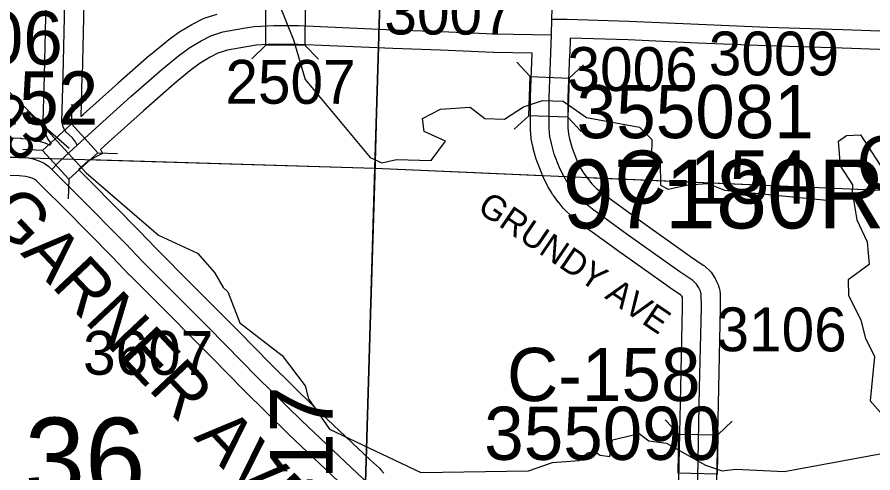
# Model space of a CAD drawing. Extents: x -157.2 to -99.3, y 12.2 to 46.2.
# Drawn here: x -133.108 to -131.739, y 35.298 to 36.026 of the extents above; entities that cross this region are included whole.
import ezdxf

# ---------------------------------------------------------------- set-up
doc = ezdxf.new("R2010")
doc.units = 0
for name, color, linetype in [('tdCoHydroRiver', 7, 'Continuous'), ('tdCoSecRdNmbr', 7, 'Continuous'), ('tdCoSecRdTxt', 7, 'Continuous'), ('tdCoSecRteBand', 7, 'Continuous'), ('tdCoSecRteCL', 7, 'Continuous'), ('tdCoSectLine', 7, 'Continuous'), ('tdCoSectLinePart', 7, 'Continuous'), ('tdCoSectNmbr', 7, 'Continuous'), ('tdCoStrucPriMaintName', 7, 'Continuous'), ('tdCoStrucSec', 7, 'Continuous'), ('tdCoStrucSecCoName', 7, 'Continuous'), ('tdCoStrucSecFHWANum', 7, 'Continuous'), ('tdCoSurfAsphalt', 7, 'Continuous'), ('tdCoSurfGravel', 7, 'Continuous'), ('tdCoTwpBndry', 7, 'Continuous'), ('tdCoTwpBndryShd', 7, 'Continuous'), ('tdStHwyPriRefPost1', 7, 'Continuous')]:
    doc.layers.add(name, color=color, linetype=linetype)

msp = doc.modelspace()

# ---------------------------------------------------------------- linework, layer by layer
at = {"layer": 'tdCoHydroRiver'}
for points in [[(-131.7713, 35.7436), (-131.7709, 35.7578), (-131.7905, 35.7884), (-131.7941, 35.828), (-131.7812, 35.8371), (-131.759, 35.838), (-131.7273, 35.7897), (-131.6975, 35.7856), (-131.6736, 35.7912), (-131.6557, 35.8112), (-131.6364, 35.8201), (-131.5953, 35.8252), (-131.5679, 35.8433), (-131.5578, 35.8635), (-131.5098, 35.9379), (-131.4896, 35.98), (-131.4802, 36.0318), (-131.4792, 36.0665), (-131.4876, 36.1015)], [(-132.7021, 36.0811), (-132.6654, 35.99), (-132.6467, 35.9263), (-132.5431, 35.8015), (-132.5244, 35.7931), (-132.5006, 35.7987), (-132.4454, 35.797), (-132.4223, 35.8279), (-132.4566, 35.8432), (-132.4592, 35.8638), (-132.4303, 35.8787), (-132.3829, 35.882), (-132.3597, 35.8639), (-132.3282, 35.863), (-132.2976, 35.8826), (-132.2673, 35.8928), (-132.2342, 35.8918), (-132.1971, 35.8654), (-132.1123, 35.8502), (-132.0923, 35.8306), (-132.0931, 35.8038), (-132.0792, 35.7939), (-132.0787, 35.7576), (-132.0663, 35.7509), (-132.0345, 35.7578), (-132.0029, 35.76), (-131.9764, 35.7498), (-131.8127, 35.7338), (-131.7713, 35.7436)], [(-133.1807, 35.966), (-133.0718, 35.8585), (-132.9969, 35.7773), (-132.8814, 35.6774), (-132.8192, 35.6487), (-132.7917, 35.6179), (-132.7782, 35.5938), (-132.7705, 35.5872), (-132.7514, 35.5377), (-132.6835, 35.4851), (-132.6471, 35.4367), (-132.6414, 35.4159), (-132.6081, 35.3676), (-132.4617, 35.2984), (-132.2896, 35.3011), (-132.2513, 35.3142), (-132.2086, 35.3177), (-132.1956, 35.3299), (-132.1845, 35.3327), (-132.1752, 35.3261), (-132.1595, 35.3241), (-132.1555, 35.3508), (-132.1126, 35.3606), (-132.0972, 35.3491), (-132.0689, 35.3451), (-132.0068, 35.31), (-131.9802, 35.3013), (-131.958, 35.3038), (-131.8808, 35.2999), (-131.7046, 35.3325)], [(-131.7713, 35.7436), (-131.7647, 35.7023), (-131.7483, 35.6671), (-131.7447, 35.6307), (-131.7786, 35.6064), (-131.7777, 35.5811), (-131.7583, 35.5426), (-131.7513, 35.514), (-131.7364, 35.4835), (-131.7433, 35.4127), (-131.6898, 35.3526), (-131.6885, 35.3415)]]:
    msp.add_lwpolyline(points, dxfattribs=at)
at = {"layer": 'tdCoSecRteBand'}
for points in [[(-133.0554, 35.8217), (-133.053, 35.8242), (-133.0532, 35.8245), (-133.0567, 35.8292), (-133.0591, 35.8326), (-133.0606, 35.8365), (-133.0621, 35.8404), (-133.0627, 35.842), (-133.0631, 35.8437), (-133.0651, 35.8516), (-133.0661, 35.8556), (-133.0659, 35.8597), (-133.0637, 35.9329), (-133.0605, 36.0738)], [(-133.0005, 36.0724), (-133.0037, 35.9314), (-133.0038, 35.9313), (-133.0038, 35.9312), (-133.0057, 35.8672)], [(-133.0057, 35.8672), (-133.0018, 35.8707), (-133.0017, 35.8708), (-133.0016, 35.871), (-132.9456, 35.9213), (-132.9455, 35.9214), (-132.9454, 35.9215), (-132.8958, 35.9651), (-132.8954, 35.9655), (-132.8949, 35.9659), (-132.8685, 35.9873), (-132.868, 35.9878), (-132.8673, 35.9882), (-132.8489, 36.0018), (-132.8476, 36.0027), (-132.8463, 36.0035), (-132.8283, 36.0141), (-132.8276, 36.0145), (-132.8269, 36.0149), (-132.8116, 36.0228), (-132.8093, 36.0239), (-132.8069, 36.0247), (-132.7874, 36.0309)], [(-132.0496, 35.262), (-132.0461, 35.4345), (-132.0461, 35.4345), (-132.0461, 35.4345), (-132.0432, 35.5623), (-132.0434, 35.5786), (-132.0434, 35.5787), (-132.0443, 35.5801), (-132.0459, 35.5816), (-132.0642, 35.5939), (-132.0645, 35.5941), (-132.0648, 35.5944), (-132.1492, 35.6543), (-132.1493, 35.6544), (-132.1495, 35.6545), (-132.205, 35.6949), (-132.2055, 35.6953), (-132.206, 35.6957), (-132.2193, 35.7063), (-132.2205, 35.7073), (-132.2215, 35.7083), (-132.2317, 35.7182), (-132.233, 35.7195), (-132.2342, 35.721), (-132.2409, 35.7294), (-132.2409, 35.7295), (-132.241, 35.7295), (-132.2499, 35.7409), (-132.2511, 35.7425), (-132.2521, 35.7442), (-132.2588, 35.7555), (-132.2594, 35.7566), (-132.26, 35.7578), (-132.2634, 35.7649), (-132.2676, 35.7738), (-132.2681, 35.7749), (-132.2685, 35.776), (-132.2764, 35.7964), (-132.277, 35.7978), (-132.2774, 35.7993), (-132.282, 35.8163), (-132.2822, 35.817), (-132.2824, 35.8177), (-132.2849, 35.8288), (-132.2853, 35.8309), (-132.2855, 35.833), (-132.2865, 35.8456), (-132.2866, 35.8467), (-132.2866, 35.8479), (-132.2866, 35.8977), (-132.2866, 35.8983), (-132.2866, 35.8989), (-132.2839, 35.9682), (-132.3452, 35.9696), (-132.3455, 35.9696), (-132.3458, 35.9696), (-132.4303, 35.973), (-132.5064, 35.9758), (-132.5065, 35.9758), (-132.5067, 35.9758), (-132.6585, 35.9824), (-132.6962, 35.9826), (-132.7253, 35.981), (-132.7406, 35.9788), (-132.771, 35.9731), (-132.7863, 35.9683), (-132.7986, 35.962), (-132.8146, 35.9525), (-132.8313, 35.9403), (-132.8566, 35.9197), (-132.9056, 35.8765), (-132.9614, 35.8264), (-132.969, 35.8194), (-132.9743, 35.8145), (-132.971, 35.8081), (-132.9941, 35.7963), (-133.0092, 35.7825), (-132.9897, 35.763), (-132.9896, 35.7629), (-132.9896, 35.7629), (-132.9124, 35.6847), (-132.9122, 35.6845), (-132.9121, 35.6843), (-132.8852, 35.6562), (-132.8274, 35.5985), (-132.8274, 35.5985), (-132.8274, 35.5984), (-132.782, 35.5528), (-132.782, 35.5528), (-132.782, 35.5528), (-132.7531, 35.5237), (-132.7531, 35.5237), (-132.7531, 35.5237), (-132.7022, 35.4722), (-132.6315, 35.4023), (-132.5428, 35.3189), (-132.5284, 35.3057), (-132.5273, 35.3046), (-132.5262, 35.3034), (-132.5208, 35.2973)], [(-131.5958, 35.9693), (-131.7882, 35.9765), (-131.9082, 35.9799), (-131.9084, 35.9799), (-131.9086, 35.98), (-132.0193, 35.9846), (-132.0193, 35.9846), (-132.0194, 35.9846), (-132.1302, 35.9896), (-132.2231, 35.9926), (-132.2237, 35.9668), (-132.2239, 35.9668), (-132.2239, 35.9666), (-132.2239, 35.9666), (-132.2266, 35.8971), (-132.2266, 35.8491), (-132.2258, 35.8398), (-132.224, 35.8315), (-132.2199, 35.8166), (-132.213, 35.7986), (-132.2092, 35.7908), (-132.2064, 35.7848), (-132.2014, 35.7763), (-132.1938, 35.7666), (-132.1884, 35.7598), (-132.1807, 35.7523), (-132.1691, 35.743), (-132.1143, 35.7031), (-132.0304, 35.6435), (-132.0102, 35.6299), (-132.0081, 35.6284), (-132.0062, 35.6267), (-132.0003, 35.621), (-131.9978, 35.6186), (-131.9959, 35.6157), (-131.9922, 35.61), (-131.9913, 35.6086), (-131.9905, 35.6071), (-131.9883, 35.6026), (-131.9873, 35.6005), (-131.9866, 35.5983), (-131.9848, 35.5929), (-131.9835, 35.5886), (-131.9834, 35.5841), (-131.9832, 35.5624), (-131.9832, 35.5619), (-131.9832, 35.5614), (-131.9861, 35.4332), (-131.9896, 35.2608)], [(-133.1902, 35.8347), (-133.1019, 35.8324), (-133.1009, 35.8324), (-133.0998, 35.8323), (-133.0868, 35.8311), (-133.085, 35.8309), (-133.0832, 35.8305), (-133.0753, 35.8288), (-133.0738, 35.8285), (-133.0724, 35.828), (-133.0633, 35.8251), (-133.0619, 35.8246), (-133.0605, 35.824), (-133.0554, 35.8217)], [(-132.5838, 35.2751), (-132.6729, 35.3589), (-132.6732, 35.3592), (-132.6735, 35.3594), (-132.7445, 35.4297), (-132.7446, 35.4298), (-132.7447, 35.4299), (-132.7957, 35.4815), (-132.8246, 35.5105), (-132.8699, 35.5561), (-132.9278, 35.614), (-132.9281, 35.6143), (-132.9283, 35.6145), (-132.9552, 35.6427), (-133.0322, 35.7206), (-133.0646, 35.753), (-133.0726, 35.7609), (-133.0774, 35.7654), (-133.0792, 35.7667), (-133.0833, 35.7685), (-133.0895, 35.7705), (-133.0942, 35.7715), (-133.1044, 35.7725), (-133.1916, 35.7747)]]:
    msp.add_lwpolyline(points, dxfattribs=at)
at = {"layer": 'tdCoSecRteCL'}
msp.add_line((-132.253, 35.9975), (-132.2522, 36.0227), dxfattribs=at)
for points in [[(-132.2522, 36.0227), (-132.2502, 36.0881), (-132.246, 36.2383), (-132.2403, 36.3936), (-132.2336, 36.5717), (-132.2275, 36.7308), (-132.2255, 36.7631)], [(-133.0114, 35.8212), (-133.0143, 35.8268), (-133.0189, 35.8329), (-133.0291, 35.8423), (-133.0325, 35.847), (-133.034, 35.8509), (-133.036, 35.8588), (-133.0337, 35.9321), (-133.0305, 36.0731)], [(-132.2522, 36.0227), (-132.2279, 36.0227), (-132.129, 36.0195), (-132.018, 36.0146), (-131.9073, 36.0099), (-131.7872, 36.0065), (-131.5946, 35.9993), (-131.5088, 35.996), (-131.4758, 35.9948)], [(-133.0114, 35.8212), (-132.9815, 35.8486), (-132.9256, 35.899), (-132.876, 35.9426), (-132.8496, 35.9641), (-132.8311, 35.9776), (-132.8131, 35.9882), (-132.7978, 35.9961), (-132.7783, 36.0023), (-132.7455, 36.0084), (-132.7283, 36.0109), (-132.697, 36.0126), (-132.6577, 36.0124), (-132.5053, 36.0057), (-132.4291, 36.003), (-132.3446, 35.9996), (-132.253, 35.9975)], [(-132.0196, 35.2614), (-132.0161, 35.4339), (-132.0132, 35.5621), (-132.0134, 35.5838), (-132.0151, 35.5892), (-132.0174, 35.5937), (-132.0211, 35.5993), (-132.027, 35.605), (-132.0475, 35.6188), (-132.1318, 35.6787), (-132.1873, 35.7192), (-132.2006, 35.7298), (-132.2107, 35.7396), (-132.2174, 35.748), (-132.2262, 35.7594), (-132.2329, 35.7707), (-132.2363, 35.7779), (-132.2405, 35.7867), (-132.2484, 35.8072), (-132.2531, 35.8242), (-132.2556, 35.8353), (-132.2566, 35.8479), (-132.2566, 35.8977), (-132.2539, 35.9687), (-132.253, 35.9975)], [(-134.5282, 35.8491), (-134.4671, 35.8468), (-134.4075, 35.8436), (-134.3137, 35.8402), (-134.1941, 35.836), (-134.0987, 35.8333), (-133.9737, 35.8293), (-133.844, 35.8246), (-133.7054, 35.8207), (-133.5855, 35.8165), (-133.5152, 35.8138), (-133.4491, 35.8113), (-133.3278, 35.8071), (-133.1909, 35.8047), (-133.1027, 35.8024), (-133.0896, 35.8012), (-133.0817, 35.7995), (-133.0726, 35.7965), (-133.0642, 35.7928), (-133.057, 35.7876), (-133.0518, 35.7826)], [(-133.0518, 35.7826), (-133.0422, 35.7929), (-133.0379, 35.7969), (-133.0114, 35.8212)], [(-132.528, 35.2309), (-132.5282, 35.2377), (-132.5314, 35.2446), (-132.5359, 35.258), (-132.5398, 35.2703), (-132.5433, 35.2774), (-132.5487, 35.2836), (-132.5633, 35.2969), (-132.6524, 35.3807), (-132.7234, 35.451), (-132.7744, 35.5026), (-132.8033, 35.5317), (-132.8487, 35.5773), (-132.9066, 35.6352), (-132.9337, 35.6636), (-133.0109, 35.7418), (-133.0435, 35.7743), (-133.0518, 35.7826)]]:
    msp.add_lwpolyline(points, dxfattribs=at)
at = {"layer": 'tdCoSectLine'}
for points in [[(-132.5353, 35.7848), (-132.5058, 36.7731)], [(-133.5344, 35.8147), (-132.5353, 35.7848)], [(-132.5651, 34.7803), (-132.5353, 35.7848)], [(-132.5353, 35.7848), (-131.5186, 35.7404)]]:
    msp.add_lwpolyline(points, dxfattribs=at)
at = {"layer": 'tdCoSectLinePart'}
for points in [[(-132.5353, 35.7848), (-132.5296, 35.9771)], [(-132.992, 35.7985), (-132.5353, 35.7848)], [(-132.549, 35.3246), (-132.5353, 35.7848)], [(-132.5353, 35.7848), (-132.2676, 35.7731)], [(-132.1969, 35.77), (-131.5522, 35.7419)]]:
    msp.add_lwpolyline(points, dxfattribs=at)
at = {"layer": 'tdCoStrucSec'}
for p, q in [((-132.71, 35.9814), (-132.7322, 35.9594)), ((-132.6474, 35.981), (-132.6254, 35.9588)), ((-132.287, 35.931), (-132.3083, 35.954)), ((-132.2245, 35.9286), (-132.2015, 35.9499)), ((-133.0208, 35.8554), (-133.0195, 35.8867)), ((-132.2894, 35.8684), (-132.3124, 35.8472)), ((-132.2268, 35.8661), (-132.2056, 35.8431)), ((-133.0669, 35.8131), (-133.0982, 35.8144)), ((-132.9785, 35.8093), (-132.9472, 35.808)), ((-133.0246, 35.767), (-133.0259, 35.7357)), ((-132.0493, 35.3598), (-132.071, 35.3824)), ((-131.9867, 35.3585), (-131.9642, 35.3802))]:
    msp.add_line(p, q, dxfattribs=at)
for points in [[(-132.7096, 36.044), (-132.647, 36.0436), (-132.6474, 35.981), (-132.71, 35.9814)], [(-132.2894, 35.8684), (-132.287, 35.931), (-132.2245, 35.9286), (-132.2268, 35.8661)], [(-133.0669, 35.8131), (-133.0208, 35.8554), (-132.9785, 35.8093), (-133.0246, 35.767)], [(-132.0506, 35.2972), (-132.0493, 35.3598), (-131.9867, 35.3585), (-131.988, 35.296)]]:
    msp.add_lwpolyline(points, close=True, dxfattribs=at)
at = {"layer": 'tdCoStrucSecFHWANum'}
msp.add_line((-133.092, 35.8757), (-133.0245, 35.8168), dxfattribs=at)
at = {"layer": 'tdCoSurfAsphalt'}
for points in [[(-134.5323, 35.8492), (-134.5282, 35.8491), (-134.4671, 35.8468), (-134.4075, 35.8436), (-134.3137, 35.8402), (-134.1941, 35.836), (-134.0987, 35.8333), (-133.9737, 35.8293), (-133.844, 35.8246), (-133.7054, 35.8207), (-133.5855, 35.8165), (-133.5152, 35.8138), (-133.4491, 35.8113), (-133.3278, 35.8071), (-133.1909, 35.8047), (-133.1027, 35.8024), (-133.0896, 35.8012), (-133.0817, 35.7995), (-133.0726, 35.7965), (-133.0642, 35.7928), (-133.057, 35.7876), (-133.0518, 35.7826)], [(-132.528, 35.2309), (-132.5282, 35.2377), (-132.5314, 35.2446), (-132.5359, 35.258), (-132.5398, 35.2703), (-132.5433, 35.2774), (-132.5487, 35.2836), (-132.5633, 35.2969), (-132.6524, 35.3807), (-132.7234, 35.451), (-132.7744, 35.5026), (-132.8033, 35.5317), (-132.8487, 35.5773), (-132.9066, 35.6352), (-132.9337, 35.6636), (-133.0109, 35.7418), (-133.0435, 35.7743), (-133.0518, 35.7826)]]:
    msp.add_lwpolyline(points, dxfattribs=at)
at = {"layer": 'tdCoSurfGravel'}
for points in [[(-132.2363, 35.7779), (-132.2405, 35.7867), (-132.2484, 35.8072), (-132.2531, 35.8242), (-132.2556, 35.8353), (-132.2566, 35.8479), (-132.2566, 35.8977), (-132.2539, 35.9687), (-132.253, 35.9975), (-132.2522, 36.0227), (-132.2502, 36.0881), (-132.246, 36.2383), (-132.2403, 36.3936), (-132.2336, 36.5717), (-132.2275, 36.7308), (-132.2255, 36.7631)], [(-133.0114, 35.8212), (-133.0143, 35.8268), (-133.0189, 35.8329), (-133.0291, 35.8423), (-133.0325, 35.847), (-133.034, 35.8509), (-133.036, 35.8588), (-133.0337, 35.9321), (-133.0305, 36.0731), (-133.0261, 36.2337), (-133.0239, 36.3395), (-133.0222, 36.4033), (-133.0218, 36.4206)], [(-132.2522, 36.0227), (-132.2279, 36.0227), (-132.129, 36.0195), (-132.018, 36.0146), (-131.9073, 36.0099), (-131.7872, 36.0065), (-131.5946, 35.9993), (-131.5088, 35.996)], [(-133.0379, 35.7969), (-133.0114, 35.8212), (-132.9815, 35.8486), (-132.9256, 35.899), (-132.876, 35.9426), (-132.8496, 35.9641), (-132.8311, 35.9776), (-132.8131, 35.9882), (-132.7978, 35.9961), (-132.7783, 36.0023), (-132.7455, 36.0084), (-132.7283, 36.0109), (-132.697, 36.0126), (-132.6577, 36.0124), (-132.5053, 36.0057), (-132.4291, 36.003), (-132.3446, 35.9996), (-132.253, 35.9975)], [(-133.0518, 35.7826), (-133.0422, 35.7929), (-133.0379, 35.7969)], [(-132.0199, 35.2462), (-132.0196, 35.2614), (-132.0161, 35.4339), (-132.0132, 35.5621), (-132.0134, 35.5838), (-132.0151, 35.5892), (-132.0174, 35.5937), (-132.0211, 35.5993), (-132.027, 35.605), (-132.0475, 35.6188), (-132.1318, 35.6787), (-132.1873, 35.7192), (-132.2006, 35.7298), (-132.2107, 35.7396), (-132.2174, 35.748), (-132.2262, 35.7594), (-132.2329, 35.7707), (-132.2363, 35.7779)]]:
    msp.add_lwpolyline(points, dxfattribs=at)
at = {"layer": 'tdCoTwpBndry'}
msp.add_lwpolyline([(-132.5488, 35.3295), (-132.5351, 35.774), (-132.5296, 35.9745)], dxfattribs=at)
at = {"layer": 'tdCoTwpBndryShd'}
msp.add_lwpolyline([(-132.3984, 40.7315), (-132.4288, 39.7616), (-132.4603, 38.765), (-132.4897, 37.7693), (-132.5058, 36.7731), (-132.5353, 35.7848), (-132.5651, 34.7803)], dxfattribs=at)

# ---------------------------------------------------------------- texts
at = {"layer": 'tdCoSecRdNmbr'}
for s, rotation, p in [('3007', 359.8989, (-132.5202, 35.9984)), ('3009', 359.8993, (-132.0014, 35.9331)), ('3603', 314.8986, (-133.2449, 35.938)), ('3006', 359.8991, (-132.2274, 35.9082)), ('2507', 359.8987, (-132.7745, 35.8878)), ('3106', 359.8993, (-131.9891, 35.4922)), ('3607', 359.8986, (-133.0021, 35.4547))]:
    msp.add_text(s, height=0.07, rotation=rotation, dxfattribs=at).set_placement(p)
at = {"layer": 'tdCoSecRdTxt'}
for s, height, rotation, p in [('GARNER AVE', 0.08, 313.2728, (-133.1602, 35.7088)), ('GRUNDY AVE', 0.04, 325.8186, (-132.3734, 35.7164))]:
    msp.add_text(s, height=height, rotation=rotation, dxfattribs=at).set_placement(p)
at = {"layer": 'tdCoSectNmbr'}
msp.add_text('36', height=0.13, rotation=359.8984, dxfattribs=at).set_placement((-133.0957, 35.2561))
at = {"layer": 'tdCoStrucPriMaintName'}
msp.add_text('97180R020', height=0.11, dxfattribs=at).set_placement((-132.2353, 35.6885))
at = {"layer": 'tdCoStrucSecCoName'}
for s, p in [('D-106', (-133.3441, 35.9503)), ('C-103', (-131.765, 35.751)), ('C-154', (-132.1514, 35.728)), ('C-158', (-132.3241, 35.4125))]:
    msp.add_text(s, height=0.085, dxfattribs=at).set_placement(p)
at = {"layer": 'tdCoStrucSecFHWANum'}
for s, p in [('355152', (-133.3571, 35.8543)), ('355081', (-132.2127, 35.8326)), ('355090', (-132.3606, 35.3186))]:
    msp.add_text(s, height=0.085, dxfattribs=at).set_placement(p)
at = {"layer": 'tdStHwyPriRefPost1'}
msp.add_text('‒‒17', height=0.1, rotation=90, dxfattribs=at).set_placement((-132.6029, 35.1388))

doc.saveas('drawing.dxf')
